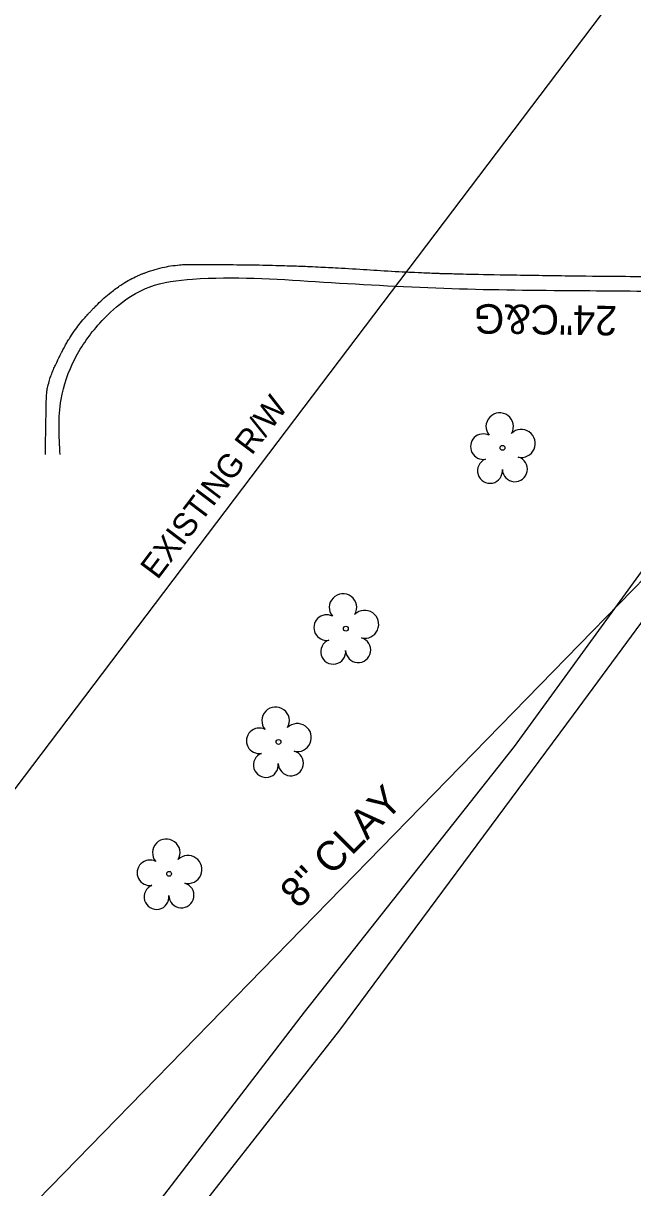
# Model space of a CAD drawing. Extents: x 1627482 to 1629573, y 760826 to 766301.
# Drawn here: x 1628256.5 to 1628339.1, y 761512.3 to 761670.2 of the extents above; entities that cross this region are included whole.
import ezdxf

# ---------------------------------------------------------------- set-up
doc = ezdxf.new("R2010")
doc.units = 0
for name, color, linetype in [('Exist Right of Way Line', 7, 'Continuous'), ('Exist Right of Way Line Text', 7, 'Continuous'), ('Exist Roads Curbs', 7, 'Continuous'), ('Exist Roads Curbs Text', 7, 'Continuous'), ('Exist Roads EOP Other', 7, 'Continuous'), ('Exist Utilities Gas UG Line SUE', 7, 'Continuous'), ('Exist Utilities Sanitary Sewer UG Line', 7, 'Continuous'), ('Exist Utilities Sanitary Sewer UG Line Text', 7, 'Continuous'), ('Exist Vegetation Tree CELL', 7, 'Continuous')]:
    doc.layers.add(name, color=color, linetype=linetype)

msp = doc.modelspace()

# ---------------------------------------------------------------- linework, layer by layer
at = {"layer": 'Exist Right of Way Line'}
msp.add_lwpolyline([(1628432.08, 761799.93), (1628146.24, 761422.3)], dxfattribs=at)
at = {"layer": 'Exist Roads Curbs'}
msp.add_spline([(1628261.5, 761611.73), (1628261.63, 761619.2), (1628263.52, 761624.77), (1628266.86, 761629.55), (1628273.57, 761634.46), (1628279.45, 761635.54), (1628296.09, 761635.21), (1628313.51, 761634.3), (1628330.58, 761633.99), (1628345.1, 761633.86), (1628359.33, 761633.85), (1628371.69, 761634.76), (1628383.07, 761635.64), (1628389.03, 761635.85), (1628398.79, 761635.27), (1628404.69, 761634.23), (1628409.67, 761633.04), (1628413.88, 761631.52)], degree=3, dxfattribs=at)
at = {"layer": 'Exist Roads EOP Other'}
msp.add_open_spline([(1628259.5, 761611.76), (1628259.53, 761613.52), (1628259.57, 761615.71), (1628259.61, 761618.13), (1628259.62, 761618.84), (1628259.63, 761619.13), (1628259.63, 761619.2), (1628259.63, 761619.22), (1628259.63, 761619.24), (1628259.63, 761619.25), (1628259.63, 761619.29), (1628259.64, 761619.47), (1628259.65, 761619.65), (1628259.71, 761620.36), (1628259.81, 761620.9), (1628260.08, 761621.93), (1628260.25, 761622.42), (1628260.62, 761623.36), (1628260.82, 761623.81), (1628261.24, 761624.68), (1628261.45, 761625.09), (1628261.68, 761625.55), (1628261.7, 761625.6), (1628261.74, 761625.67), (1628261.75, 761625.7), (1628261.78, 761625.75), (1628261.85, 761625.89), (1628262.03, 761626.24), (1628262.21, 761626.56), (1628262.57, 761627.19), (1628262.82, 761627.6), (1628263.61, 761628.79), (1628264.19, 761629.55), (1628264.99, 761630.47), (1628265.15, 761630.65), (1628265.36, 761630.88), (1628265.4, 761630.92), (1628265.49, 761631.01), (1628265.61, 761631.14), (1628265.73, 761631.27), (1628266.15, 761631.71), (1628266.49, 761632.05), (1628267.53, 761633.04), (1628268.26, 761633.67), (1628269.84, 761634.82), (1628270.68, 761635.34), (1628271.82, 761635.9), (1628272.06, 761636), (1628272.41, 761636.16), (1628272.59, 761636.23), (1628272.78, 761636.3), (1628272.9, 761636.35), (1628272.96, 761636.37), (1628273.49, 761636.57), (1628273.97, 761636.73), (1628275.41, 761637.13), (1628276.39, 761637.32), (1628277.85, 761637.49), (1628278.34, 761637.52), (1628278.95, 761637.54), (1628279.14, 761637.54), (1628279.32, 761637.54), (1628279.41, 761637.54), (1628279.45, 761637.54), (1628279.5, 761637.54), (1628279.75, 761637.54), (1628280.87, 761637.53), (1628283.73, 761637.51), (1628288.14, 761637.47), (1628291.67, 761637.38), (1628294.32, 761637.29), (1628295.21, 761637.25), (1628296.97, 761637.17), (1628297.86, 761637.13), (1628302.26, 761636.88), (1628305.76, 761636.64), (1628310.11, 761636.43), (1628310.98, 761636.39), (1628312.28, 761636.34), (1628312.82, 761636.32), (1628313.37, 761636.31), (1628313.58, 761636.3), (1628313.69, 761636.3), (1628314.02, 761636.29), (1628315.99, 761636.24), (1628321.46, 761636.12), (1628330.23, 761635.99), (1628337.24, 761635.92), (1628341.63, 761635.89), (1628342.95, 761635.87), (1628344.37, 761635.86), (1628344.92, 761635.86), (1628345.14, 761635.86), (1628345.25, 761635.86), (1628345.59, 761635.85), (1628345.81, 761635.85), (1628347.8, 761635.82), (1628349.56, 761635.78), (1628353.05, 761635.73), (1628354.78, 761635.72), (1628357.35, 761635.77), (1628358.21, 761635.8), (1628359.28, 761635.85), (1628359.49, 761635.87), (1628359.93, 761635.89), (1628360.58, 761635.93), (1628361.23, 761635.97), (1628363.4, 761636.12), (1628365.14, 761636.25), (1628367.77, 761636.46), (1628368.64, 761636.53), (1628370.39, 761636.67), (1628371.27, 761636.74), (1628375.65, 761637.07), (1628379.15, 761637.35), (1628382.76, 761637.62), (1628382.87, 761637.63), (1628383.1, 761637.64), (1628383.43, 761637.67), (1628384.23, 761637.72), (1628384.9, 761637.75), (1628386.25, 761637.8), (1628387.14, 761637.82), (1628388.25, 761637.84), (1628388.53, 761637.85), (1628388.81, 761637.85), (1628388.92, 761637.85), (1628388.97, 761637.85), (1628389.14, 761637.85), (1628389.71, 761637.86), (1628391.17, 761637.85), (1628392.53, 761637.81), (1628394.42, 761637.71), (1628395.41, 761637.64), (1628396.39, 761637.55)], degree=3, dxfattribs=at)
at = {"layer": 'Exist Utilities Gas UG Line SUE'}
for points in [[(1628107.21, 761398.96), (1628106.54, 761402.67), (1628116.88, 761405.77), (1628151.1, 761408.38), (1628180.43, 761414.9), (1628192.91, 761420.7), (1628204.95, 761428.91), (1628225.97, 761449.06), (1628243.25, 761470.03), (1628269.14, 761502.92), (1628294.62, 761536.12), (1628323.09, 761572.16), (1628354.96, 761616.04), (1628378.95, 761653.33), (1628389.59, 761672.5), (1628403.67, 761697.73), (1628413.63, 761729.38), (1628419.89, 761728.8)], [(1628074.03, 761404.42), (1628082.95, 761406.14), (1628117.81, 761411.15), (1628150.65, 761410.46), (1628162.9, 761405.76), (1628195.7, 761416.48), (1628218.76, 761434.91), (1628247.28, 761466.97), (1628273.32, 761500.41), (1628299.4, 761533.69), (1628331.06, 761576.43), (1628354.05, 761607.59), (1628380.38, 761646.98), (1628399.62, 761680.21), (1628418.94, 761719.68)]]:
    msp.add_lwpolyline(points, dxfattribs=at)
at = {"layer": 'Exist Utilities Sanitary Sewer UG Line'}
msp.add_line((1628387.66, 761643.18), (1628150.8, 761400.29), dxfattribs=at)
at = {"layer": 'Exist Vegetation Tree CELL'}
for p, q in [((1628321.46, 761612.66), (1628321.46, 761612.66)), ((1628300.23, 761588.13), (1628300.23, 761588.13)), ((1628291.1, 761572.77), (1628291.1, 761572.77)), ((1628276.27, 761554.88), (1628276.27, 761554.88))]:
    msp.add_line(p, q, dxfattribs=at)
for centre in [(1628321.46, 761612.66), (1628300.23, 761588.13), (1628291.1, 761572.77), (1628276.27, 761554.88)]:
    msp.add_circle(centre, 0.326, dxfattribs=at)
for centre, radius, start, end in [((1628321.08, 761615.54), 1.86, 330.1651, 219.7134), ((1628318.86, 761612.82), 1.73, 62.6636, 279.3457), ((1628324.01, 761613.25), 1.9, 257.1011, 134.1999), ((1628319.76, 761609.54), 1.69, 111.5671, 6.231), ((1628323.14, 761609.76), 1.7, 181.2822, 74.56), ((1628299.84, 761591), 1.86, 330.1651, 219.7134), ((1628302.78, 761588.72), 1.9, 257.1011, 134.1999), ((1628297.62, 761588.28), 1.73, 62.6636, 279.3457), ((1628298.52, 761585.01), 1.69, 111.5671, 6.231), ((1628301.9, 761585.23), 1.7, 181.2822, 74.56), ((1628290.71, 761575.65), 1.86, 330.1651, 219.7134), ((1628288.49, 761572.93), 1.73, 62.6636, 279.3457), ((1628293.65, 761573.36), 1.9, 257.1011, 134.1999), ((1628292.77, 761569.87), 1.7, 181.2822, 74.56), ((1628289.39, 761569.65), 1.69, 111.5671, 6.231), ((1628275.89, 761557.75), 1.86, 330.1651, 219.7134), ((1628278.82, 761555.47), 1.9, 257.1011, 134.1999), ((1628273.67, 761555.03), 1.73, 62.6636, 279.3457), ((1628274.57, 761551.76), 1.69, 111.5671, 6.231), ((1628277.94, 761551.98), 1.7, 181.2822, 74.56)]:
    msp.add_arc(centre, radius, start, end, dxfattribs=at)

# ---------------------------------------------------------------- texts
at = {"layer": 'Exist Right of Way Line Text'}
msp.add_text('EXISTING R/W', height=3.2, rotation=52.8776, dxfattribs=at).set_placement((1628274.7, 761594.66))
at = {"layer": 'Exist Roads Curbs Text'}
msp.add_text('24"C&G', height=4, rotation=179.2046, dxfattribs=at).set_placement((1628337.01, 761631.89))
at = {"layer": 'Exist Utilities Sanitary Sewer UG Line Text'}
msp.add_text('8" CLAY', height=4, rotation=45.0445, dxfattribs=at).set_placement((1628293.78, 761550.02))

doc.saveas('drawing.dxf')
